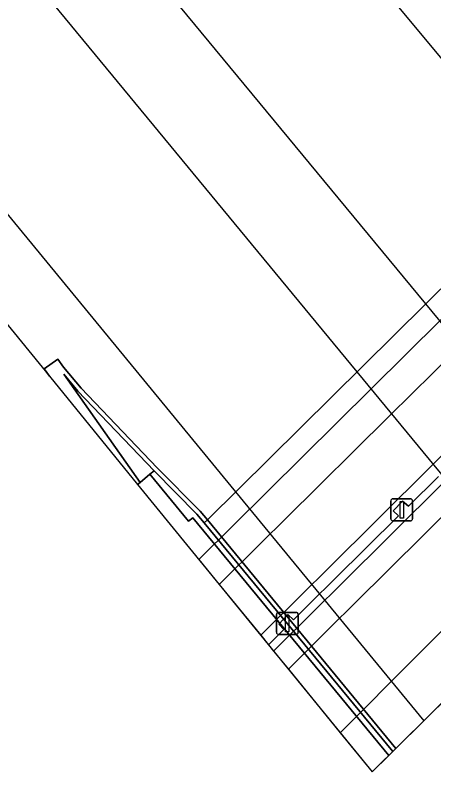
# Model space of a CAD drawing. Extents: x 157320 to 158835, y 386650 to 388491.
# Drawn here: x 158115.83 to 158134.8, y 386650.44 to 386684.69 of the extents above; entities that cross this region are included whole.
import ezdxf

# ---------------------------------------------------------------- set-up
doc = ezdxf.new("R2010")
doc.units = 0
for name, color, linetype in [('IMGEO_Berm_gesloten', 7, 'Continuous'), ('IMGEO_Berm_open', 7, 'Continuous'), ('IMGEO_Dek', 7, 'Continuous'), ('IMGEO_Fietspad_gesloten', 7, 'Continuous'), ('IMGEO_Lichtmast', 7, 'Continuous'), ('IMGEO_Muur', 7, 'Continuous'), ('IMGEO_Rijbaan_regionaal_gesloten', 7, 'Continuous'), ('IMGEO_Spoor', 7, 'Continuous'), ('IMGEO_Spoorbaan_halfverhard', 7, 'Continuous'), ('IMGEO_Terreindeel_gesloten', 7, 'Continuous'), ('IMGEO_Terreindeel_halfverhard', 7, 'Continuous'), ('IMGEO_Voetpad_open', 7, 'Continuous')]:
    doc.layers.add(name, color=color, linetype=linetype)

msp = doc.modelspace()

# ---------------------------------------------------------------- linework, layer by layer
at = {"layer": 'IMGEO_Berm_gesloten'}
msp.add_lwpolyline([(158135.235, 386663.535), (158130.538, 386658.873), (158129.468, 386657.812), (158127.543, 386655.901), (158128.21, 386655.084), (158130.14, 386656.996), (158131.21, 386658.056), (158135.914, 386662.715)], dxfattribs=at)
at = {"layer": 'IMGEO_Berm_open'}
msp.add_lwpolyline([(158135.725, 386665.295), (158134.654, 386664.236), (158129.952, 386659.584), (158128.881, 386658.524), (158126.956, 386656.62), (158127.306, 386656.191), (158128.009, 386656.887), (158127.777, 386657.118), (158128.189, 386657.556), (158128.45, 386657.323), (158129.232, 386658.098), (158130.302, 386659.159), (158133.195, 386662.026), (158132.965, 386662.258), (158133.385, 386662.689), (158133.65, 386662.456), (158135.007, 386663.811)], dxfattribs=at)
at = {"layer": 'IMGEO_Dek'}
msp.add_lwpolyline([(158135.822, 386672.998), (158124.541, 386661.845), (158124.398, 386661.703), (158124.065, 386662.107), (158122.126, 386664.064), (158121.933, 386663.904), (158121.493, 386663.541), (158121.381, 386663.449), (158132.002, 386650.439), (158144.586, 386662.854)], dxfattribs=at)
at = {"layer": 'IMGEO_Fietspad_gesloten'}
msp.add_lwpolyline([(158135.611, 386669.325), (158133.839, 386667.573), (158132.768, 386666.514), (158128.07, 386661.871), (158126.998, 386660.812), (158125.081, 386658.917), (158126.956, 386656.62), (158128.881, 386658.524), (158129.952, 386659.584), (158134.654, 386664.236), (158135.725, 386665.295)], dxfattribs=at)
at = {"layer": 'IMGEO_Lichtmast'}
for p, q in [((158132.849, 386661.897), (158132.849, 386662.697)), ((158132.849, 386662.697), (158132.849, 386661.897)), ((158132.949, 386662.797), (158133.739, 386662.797)), ((158133.739, 386662.797), (158132.949, 386662.797)), ((158133.839, 386662.697), (158133.839, 386661.897)), ((158133.839, 386661.897), (158133.839, 386662.697)), ((158133.739, 386661.797), (158132.949, 386661.797)), ((158132.949, 386661.797), (158133.739, 386661.797)), ((158127.667, 386656.758), (158127.667, 386657.558)), ((158127.667, 386657.558), (158127.667, 386656.758)), ((158127.767, 386657.658), (158128.557, 386657.658)), ((158128.557, 386657.658), (158127.767, 386657.658)), ((158128.657, 386657.558), (158128.657, 386656.758)), ((158128.657, 386656.758), (158128.657, 386657.558)), ((158128.557, 386656.658), (158127.767, 386656.658)), ((158127.767, 386656.658), (158128.557, 386656.658))]:
    msp.add_line(p, q, dxfattribs=at)
for points in [[(158133.269, 386662.672), (158133.419, 386662.672), (158133.419, 386661.922), (158133.269, 386661.922), (158133.269, 386662.672)], [(158128.087, 386657.533), (158128.237, 386657.533), (158128.237, 386656.783), (158128.087, 386656.783), (158128.087, 386657.533)]]:
    msp.add_lwpolyline(points, dxfattribs=at)
for centre, start, end in [((158132.949, 386662.697), 90, 180), ((158132.949, 386662.697), 90, 180), ((158133.739, 386662.697), 0, 90), ((158133.739, 386662.697), 360, 90), ((158132.949, 386661.897), 180, 270), ((158132.949, 386661.897), 180, 270), ((158133.739, 386661.897), 270, 0), ((158133.739, 386661.897), 270, 0), ((158127.767, 386657.558), 90, 180), ((158127.767, 386657.558), 90, 180), ((158128.557, 386657.558), 0, 90), ((158128.557, 386657.558), 360, 90), ((158127.767, 386656.758), 180, 270), ((158127.767, 386656.758), 180, 270), ((158128.557, 386656.758), 270, 0), ((158128.557, 386656.758), 270, 0)]:
    msp.add_arc(centre, 0.1, start, end, dxfattribs=at)
at = {"layer": 'IMGEO_Muur'}
msp.add_lwpolyline([(158132.937, 386651.361), (158124.398, 386661.703), (158124.065, 386662.107), (158122.126, 386664.064), (158121.933, 386663.904), (158123.687, 386661.779), (158123.88, 386661.939), (158132.758, 386651.185)], close=True, dxfattribs=at)
msp.add_lwpolyline([(158135.007, 386663.811), (158133.65, 386662.456), (158133.385, 386662.689), (158132.965, 386662.258), (158133.195, 386662.026), (158130.302, 386659.159), (158129.232, 386658.098), (158128.45, 386657.323), (158128.189, 386657.556), (158127.777, 386657.118), (158128.009, 386656.887), (158127.306, 386656.191), (158127.543, 386655.901), (158129.468, 386657.812), (158130.538, 386658.873), (158135.235, 386663.535)], dxfattribs=at)
at = {"layer": 'IMGEO_Rijbaan_regionaal_gesloten'}
msp.add_lwpolyline([(158130.556, 386652.21), (158132.002, 386650.439), (158312.159, 386828.179), (158348.917, 386864.83), (158347.338, 386866.652), (158335.714, 386855.078), (158320.475, 386840.246), (158286.694, 386806.822), (158261.924, 386782.315), (158241.47, 386762.076), (158200.321, 386721.363), (158181.844, 386703.082), (158161.945, 386683.393), (158151.056, 386672.76)], close=True, dxfattribs=at)
msp.add_lwpolyline([(158197.287, 386723.414), (158180.244, 386706.55), (158162.477, 386688.992), (158152.593, 386679.247), (158150.468, 386677.147), (158148.797, 386675.489), (158148.559, 386675.253), (158145.238, 386671.959), (158144.169, 386670.899), (158139.819, 386666.585), (158138.75, 386665.525), (158137.67, 386664.454), (158136.984, 386663.775), (158135.914, 386662.715), (158131.21, 386658.056), (158130.14, 386656.996), (158128.21, 386655.084), (158130.556, 386652.21), (158151.056, 386672.76), (158161.945, 386683.393), (158181.844, 386703.082), (158200.321, 386721.363)], dxfattribs=at)
at = {"layer": 'IMGEO_Spoor'}
for points in [[(157408.215, 387562.677), (157414.058, 387555.61), (157571.705, 387364.958), (157581.654, 387352.629), (157671.587, 387243.978), (157730.397, 387172.631), (157983.728, 386866.099), (158139.862, 386676.991)], [(157401.123, 387559.034), (157406.951, 387551.975), (157427.778, 387526.747), (157695.038, 387203.363), (157741.502, 387147.282), (157786.431, 387092.716), (157971.277, 386869.295), (158068.29, 386751.606), (158134.424, 386671.616)], [(157397.267, 387557.158), (157403.15, 387550.031), (157560.193, 387359.802), (157579.705, 387336.077), (157628.662, 387277.023), (158131.313, 386668.54)], [(158111.624, 386680.359), (158125.822, 386663.11)], [(158134.424, 386671.616), (158142.979, 386661.268)], [(158131.313, 386668.54), (158139.861, 386658.192)], [(158125.822, 386663.11), (158134.347, 386652.753)]]:
    msp.add_lwpolyline(points, dxfattribs=at)
at = {"layer": 'IMGEO_Spoorbaan_halfverhard'}
msp.add_lwpolyline([(158034.843, 386769.453), (158117.389, 386668.339), (158117.15, 386668.677), (158117.77, 386669.116), (158118.028, 386668.751), (158118.822, 386667.798), (158122.27, 386664.204), (158124.214, 386662.241), (158124.541, 386661.845), (158135.822, 386672.998)], dxfattribs=at)
msp.add_lwpolyline([(158144.371, 386662.642), (158135.822, 386672.998), (158124.541, 386661.845), (158133.08, 386651.502)], close=True, dxfattribs=at)
at = {"layer": 'IMGEO_Terreindeel_gesloten'}
for points in [[(158121.381, 386663.449), (158121.493, 386663.541), (158118.033, 386668.433), (158118.673, 386667.664), (158122.126, 386664.064), (158124.065, 386662.107), (158124.398, 386661.703), (158124.541, 386661.845), (158124.214, 386662.241), (158122.27, 386664.204), (158118.822, 386667.798), (158118.028, 386668.751), (158117.77, 386669.116), (158117.15, 386668.677), (158117.389, 386668.339)], [(158132.002, 386650.439), (158132.758, 386651.185), (158123.88, 386661.939), (158123.687, 386661.779), (158121.933, 386663.904), (158121.493, 386663.541), (158121.381, 386663.449)], [(158133.08, 386651.502), (158124.541, 386661.845), (158124.398, 386661.703), (158132.937, 386651.361)]]:
    msp.add_lwpolyline(points, close=True, dxfattribs=at)
at = {"layer": 'IMGEO_Terreindeel_halfverhard'}
msp.add_lwpolyline([(158121.493, 386663.541), (158121.933, 386663.904), (158122.126, 386664.064), (158118.673, 386667.664), (158118.033, 386668.433)], close=True, dxfattribs=at)
at = {"layer": 'IMGEO_Voetpad_open'}
for points in [[(158288.523, 386822.659), (158245.735, 386779.893), (158227.5, 386761.861), (158215.506, 386750), (158164.686, 386699.745), (158163.326, 386698.355), (158162.757, 386698.112), (158144.912, 386680.578), (158144.711, 386680.38), (158138.925, 386674.659), (158136.676, 386672.435), (158124.153, 386660.054), (158125.081, 386658.917)], [(158125.081, 386658.917), (158126.998, 386660.812), (158128.07, 386661.871), (158132.768, 386666.514), (158133.839, 386667.573), (158135.611, 386669.325), (158135.683, 386669.396), (158136.681, 386670.385), (158141.033, 386674.697), (158142.102, 386675.756), (158145.425, 386679.048), (158145.663, 386679.284), (158159.233, 386692.731), (158175.027, 386708.422), (158192.844, 386725.961), (158209.913, 386742.846), (158217.135, 386750), (158228.231, 386760.992), (158246.514, 386779.103), (158289.48, 386822.026)]]:
    msp.add_lwpolyline(points, dxfattribs=at)

doc.saveas('drawing.dxf')
